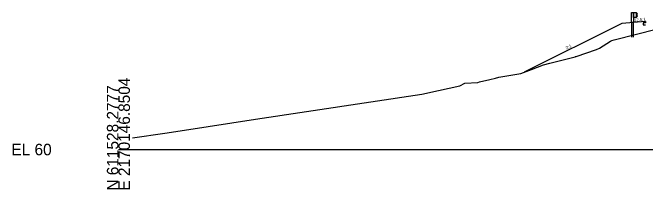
# Model space of a CAD drawing. Extents: x -26 to 1303, y -3010 to 12038.
# Drawn here: x 974.3 to 1128, y 1990.3 to 2033.3 of the extents above; entities that cross this region are included whole.
import ezdxf

# ---------------------------------------------------------------- set-up
doc = ezdxf.new("R2010")
doc.units = 0
for name, color, linetype in [('RD_GPK_XS_Cell', 7, 'Continuous'), ('RD_PD_Final_TrvlWay', 7, 'Continuous'), ('RD_XS_Base', 7, 'Continuous'), ('RD_XS_ExGround', 7, 'Continuous'), ('RD_XS_GR', 7, 'Continuous'), ('RD_XS_Greenside', 7, 'Continuous'), ('RD_XS_Pave', 7, 'Continuous'), ('RD_XS_TieSlope', 7, 'Continuous'), ('RD_XS_TX_ShdSlope', 7, 'Continuous'), ('RD_XS_TX_Slope', 7, 'Continuous')]:
    doc.layers.add(name, color=color, linetype=linetype)

msp = doc.modelspace()

# ---------------------------------------------------------------- linework, layer by layer
at = {"layer": 'RD_GPK_XS_Cell'}
msp.add_line((1000, 2000), (1150, 2000), dxfattribs=at)
at = {"layer": 'RD_PD_Final_TrvlWay'}
for p, q in [((1125.12, 2030.9), (1124.62, 2030.86)), ((1124.62, 2030.86), (1124.62, 2027.29)), ((1125.12, 2027.29), (1125.12, 2030.9))]:
    msp.add_line(p, q, dxfattribs=at)
at = {"layer": 'RD_XS_Base'}
for p, q in [((1128, 2030.81), (1127.5, 2030.79)), ((1127.5, 2030.79), (1127.5, 2030.79)), ((1127.5, 2030.79), (1127.5, 2030.29)), ((1127.5, 2030.29), (1128, 2030.31)), ((1128, 2030.81), (1128, 2030.81)), ((1128, 2030.31), (1128, 2030.31))]:
    msp.add_line(p, q, dxfattribs=at)
at = {"layer": 'RD_XS_ExGround'}
msp.add_lwpolyline([(1003.4, 2002.86), (1011.24, 2004), (1016.04, 2004.73), (1033.27, 2007.35), (1073.74, 2013.47), (1077.74, 2014.39), (1082.94, 2015.5), (1084.16, 2016.11), (1087.33, 2016.33), (1087.75, 2016.46), (1090.22, 2017.04), (1091.64, 2017.39), (1092.37, 2017.57), (1097.79, 2018.51), (1100.37, 2019.47), (1103.29, 2020.62), (1104.79, 2021.03), (1110.99, 2022.58), (1111.04, 2022.59), (1111.14, 2022.62), (1111.19, 2022.64), (1116.17, 2024.35), (1116.83, 2024.62), (1119.55, 2026.32), (1119.86, 2026.5), (1120.4, 2026.65), (1130.96, 2029.38)], dxfattribs=at)
at = {"layer": 'RD_XS_GR'}
for points in [[(1125.12, 2033.29), (1125.12, 2030.9), (1124.62, 2030.86), (1124.62, 2033.29), (1124.87, 2033.29), (1125.12, 2033.29)], [(1125.79, 2033.29), (1125.79, 2032.12), (1125.12, 2032.12), (1125.12, 2033.29), (1125.79, 2033.29)], [(1125.79, 2033.29), (1125.79, 2033.29), (1125.79, 2033.29), (1125.79, 2032.12), (1126.06, 2032.42), (1126.06, 2032.42), (1125.79, 2032.71), (1125.79, 2032.71), (1126.06, 2033), (1126.06, 2033), (1125.79, 2033.29)]]:
    msp.add_lwpolyline(points, dxfattribs=at)
at = {"layer": 'RD_XS_Greenside'}
msp.add_line((1122.31, 2030.67), (1098.53, 2018.78), dxfattribs=at)
at = {"layer": 'RD_XS_Pave'}
for p, q in [((1128, 2031.13), (1128, 2031.13)), ((1128, 2031.13), (1128, 2030.97)), ((1128, 2030.97), (1128, 2030.97)), ((1128, 2030.97), (1128, 2030.81))]:
    msp.add_line(p, q, dxfattribs=at)
at = {"layer": 'RD_XS_TieSlope'}
msp.add_line((1128, 2031.13), (1122.31, 2030.67), dxfattribs=at)

# ---------------------------------------------------------------- texts
at = {"layer": 'RD_GPK_XS_Cell'}
for s, p in [('E 2170146.8504', (1002.8, 1990)), ('N 611528.2777', (1000, 1990))]:
    msp.add_text(s, height=2.8, rotation=90, dxfattribs=at).set_placement(p)
msp.add_text('EL 60', height=2.8, dxfattribs=at).set_placement((974, 1998.6))
at = {"layer": 'RD_XS_TX_ShdSlope'}
msp.add_text('12.5:1', height=0.75, rotation=4.5739, dxfattribs=at).set_placement((1125.26, 2031.1))
at = {"layer": 'RD_XS_TX_Slope'}
msp.add_text('2:1', height=0.75, rotation=26.5651, dxfattribs=at).set_placement((1108.89, 2024.32))

doc.saveas('drawing.dxf')
